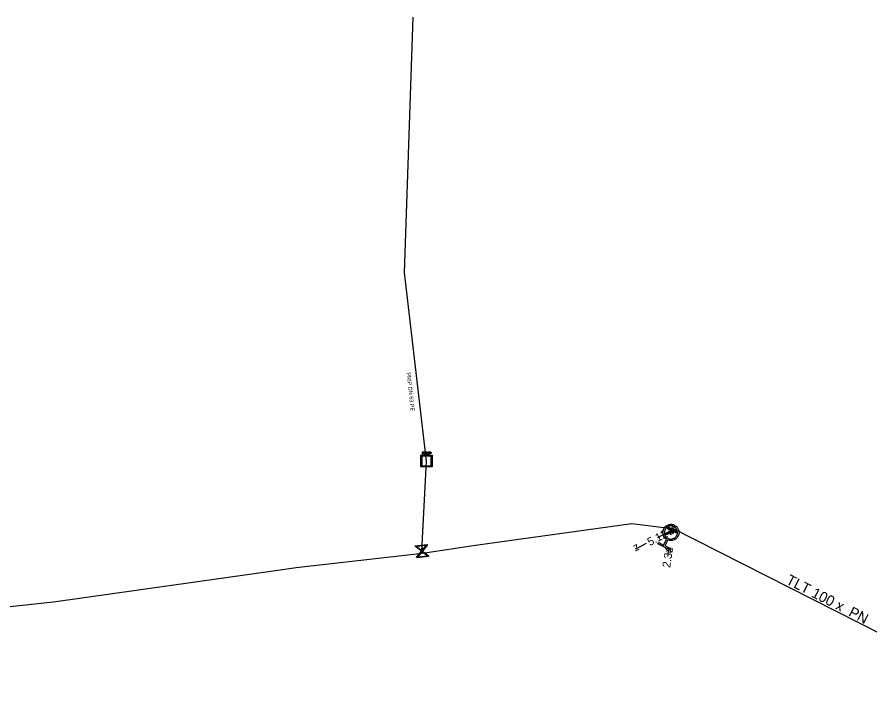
# Model space of a CAD drawing. Extents: x -643544 to -637295, y -1119190 to -1111715.
# Drawn here: x -642175.2 to -642068.6, y -1115290.8 to -1115204.6 of the extents above; entities that cross this region are included whole.
import ezdxf

# ---------------------------------------------------------------- set-up
doc = ezdxf.new("R2010")
doc.units = 0
for name, color, linetype in [('Default', 7, 'Continuous'), ('VP Hydrant', 7, 'Continuous'), ('VP Kótování', 7, 'Continuous'), ('VP Popis přípojky', 7, 'Continuous'), ('VP Přípojka', 7, 'Continuous'), ('VP Řad', 7, 'Continuous'), ('VP Řad - popis', 7, 'Continuous'), ('VP Šachta', 7, 'Continuous'), ('VP Šoupě', 7, 'Continuous')]:
    doc.layers.add(name, color=color, linetype=linetype)

msp = doc.modelspace()

# ---------------------------------------------------------------- linework, layer by layer
at = {"layer": 'Default'}
for points in [[(-642124.44, -1115259), (-642124.41, -1115259), (-642124.39, -1115259), (-642124.36, -1115259.01), (-642124.34, -1115259.02), (-642124.32, -1115259.03), (-642124.31, -1115259.06), (-642124.3, -1115259.08), (-642124.3, -1115259.1), (-642124.3, -1115259.15), (-642124.33, -1115259.18), (-642124.36, -1115259.21), (-642124.44, -1115259.21)], [(-642124.44, -1115259.17), (-642124.39, -1115259.17), (-642124.37, -1115259.15), (-642124.35, -1115259.14), (-642124.35, -1115259.11), (-642124.35, -1115259.08), (-642124.36, -1115259.07), (-642124.37, -1115259.05), (-642124.39, -1115259.05), (-642124.4, -1115259.04), (-642124.44, -1115259.04)], [(-642124.11, -1115259.16), (-642124.07, -1115259.16), (-642124.05, -1115259.15), (-642124.04, -1115259.15), (-642124.03, -1115259.13), (-642124.02, -1115259.12), (-642124.02, -1115259.1), (-642124.02, -1115259.07), (-642124.04, -1115259.06), (-642124.05, -1115259.04), (-642124.1, -1115259.04)], [(-642124.1, -1115259), (-642124.05, -1115259), (-642124.02, -1115259.01), (-642124, -1115259.02), (-642123.98, -1115259.04), (-642123.97, -1115259.07), (-642123.97, -1115259.1), (-642123.97, -1115259.14), (-642123.99, -1115259.16), (-642124.02, -1115259.19), (-642124.07, -1115259.2), (-642124.05, -1115259.21), (-642124.04, -1115259.21), (-642124.02, -1115259.23), (-642124, -1115259.26)], [(-642123.64, -1115259), (-642123.6, -1115259), (-642123.58, -1115259.01), (-642123.56, -1115259.01), (-642123.54, -1115259.02), (-642123.52, -1115259.04), (-642123.51, -1115259.06), (-642123.5, -1115259.08), (-642123.5, -1115259.11), (-642123.5, -1115259.15), (-642123.53, -1115259.18), (-642123.56, -1115259.21), (-642123.63, -1115259.21)], [(-642123.63, -1115259.17), (-642123.59, -1115259.17), (-642123.57, -1115259.16), (-642123.55, -1115259.14), (-642123.55, -1115259.11), (-642123.55, -1115259.09), (-642123.56, -1115259.07), (-642123.57, -1115259.05), (-642123.59, -1115259.05), (-642123.6, -1115259.04), (-642123.63, -1115259.04)], [(-642124.05, -1115259.29), (-642124.07, -1115259.25), (-642124.08, -1115259.24), (-642124.09, -1115259.22), (-642124.1, -1115259.21), (-642124.12, -1115259.2), (-642124.13, -1115259.2), (-642124.13, -1115259.2), (-642124.15, -1115259.2)], [(-642094.07, -1115269.91), (-642094.37, -1115269.72), (-642094.48, -1115269.37), (-642094.61, -1115268.98), (-642094.42, -1115268.61), (-642094.23, -1115268.24), (-642093.83, -1115268.11), (-642093.44, -1115267.99), (-642093.07, -1115268.18), (-642092.7, -1115268.37), (-642092.58, -1115268.76), (-642092.45, -1115269.15), (-642092.64, -1115269.52), (-642092.83, -1115269.89), (-642093.22, -1115270.02), (-642093.57, -1115270.13), (-642093.9, -1115269.99)], [(-642092.79, -1115268.73), (-642092.9, -1115268.48), (-642093.16, -1115268.35), (-642093.45, -1115268.19), (-642093.77, -1115268.29), (-642094.1, -1115268.4), (-642094.25, -1115268.7), (-642094.38, -1115268.95), (-642094.33, -1115269.23)], [(-642094.27, -1115269.4), (-642094.16, -1115269.66), (-642093.9, -1115269.79), (-642093.6, -1115269.95), (-642093.28, -1115269.84), (-642092.96, -1115269.74), (-642092.8, -1115269.44), (-642092.67, -1115269.18), (-642092.73, -1115268.91)]]:
    msp.add_open_spline(points, degree=3, dxfattribs=at)
at = {"layer": 'VP Hydrant'}
for points in [[(-642094.33, -1115269.23), (-642092.79, -1115268.73)], [(-642092.73, -1115268.91), (-642094.27, -1115269.4)], [(-642093.9, -1115269.99), (-642094.28, -1115270.72), (-642093.66, -1115271.04), (-642093.75, -1115271.2), (-642095.14, -1115270.49), (-642095.05, -1115270.32), (-642094.44, -1115270.64), (-642094.07, -1115269.91)]]:
    msp.add_lwpolyline(points, dxfattribs=at)
at = {"layer": 'VP Kótování'}
for points in [[(-642093.32, -1115268.04), (-642093.43, -1115268.78)], [(-642095.15, -1115269.69), (-642093.43, -1115268.78)], [(-642096.6, -1115270.46), (-642097.96, -1115271.17)], [(-642093.87, -1115271.8), (-642093.77, -1115271.1)]]:
    msp.add_lwpolyline(points, dxfattribs=at)
at = {"layer": 'VP Přípojka'}
for points in [[(-642124.57, -1115271.64), (-642124.64, -1115271.4), (-642124.06, -1115260.15), (-642126.84, -1115236.57), (-642125.74, -1115204.63)], [(-642093.53, -1115269.07), (-642093.43, -1115268.78), (-642093.4, -1115268.56)]]:
    msp.add_lwpolyline(points, dxfattribs=at)
at = {"layer": 'VP Řad'}
for points in [[(-642246.06, -1115286.19), (-642230.97, -1115285.14), (-642192.07, -1115280.11), (-642188.67, -1115279.67), (-642179.22, -1115278.66), (-642170.73, -1115277.76), (-642170.39, -1115277.72), (-642142.65, -1115273.77), (-642140.35, -1115273.45), (-642124.57, -1115271.64), (-642117.96, -1115270.64), (-642098.41, -1115267.96), (-642093.4, -1115268.56), (-642093.3, -1115268.57)], [(-642049, -1115290.76), (-642049.59, -1115290.73), (-642093.3, -1115268.57)]]:
    msp.add_lwpolyline(points, dxfattribs=at)
at = {"layer": 'VP Šachta'}
for points in [[(-642124.57, -1115259.36), (-642124.57, -1115259), (-642124.44, -1115259)], [(-642124.44, -1115259.04), (-642124.53, -1115259.04), (-642124.53, -1115259.17)], [(-642124.26, -1115259.36), (-642124.26, -1115259), (-642124.1, -1115259)], [(-642124.1, -1115259.04), (-642124.21, -1115259.04), (-642124.21, -1115259.16)], [(-642123.89, -1115259.36), (-642123.89, -1115259), (-642123.84, -1115259), (-642123.84, -1115259.36), (-642123.89, -1115259.36)], [(-642123.77, -1115259.36), (-642123.77, -1115259), (-642123.64, -1115259)], [(-642123.63, -1115259.04), (-642123.73, -1115259.04), (-642123.73, -1115259.17)], [(-642123.35, -1115259.42), (-642123.35, -1115260.87), (-642124.77, -1115260.87), (-642124.77, -1115259.42), (-642123.35, -1115259.42)], [(-642124.65, -1115259.55), (-642124.65, -1115260.75), (-642123.48, -1115260.75), (-642123.48, -1115259.55), (-642124.65, -1115259.55)], [(-642124.44, -1115259.21), (-642124.53, -1115259.21), (-642124.53, -1115259.36), (-642124.57, -1115259.36)], [(-642124.53, -1115259.17), (-642124.44, -1115259.17)], [(-642124.15, -1115259.2), (-642124.21, -1115259.2), (-642124.21, -1115259.36), (-642124.26, -1115259.36)], [(-642124.21, -1115259.16), (-642124.11, -1115259.16)], [(-642124, -1115259.26), (-642123.94, -1115259.36), (-642124, -1115259.36), (-642124.05, -1115259.29)], [(-642123.63, -1115259.21), (-642123.73, -1115259.21), (-642123.73, -1115259.36), (-642123.77, -1115259.36)], [(-642123.73, -1115259.17), (-642123.63, -1115259.17)]]:
    msp.add_lwpolyline(points, dxfattribs=at)
at = {"layer": 'VP Šoupě'}
for points in [[(-642094.07, -1115268.4), (-642092.74, -1115269.08), (-642092.78, -1115269.17), (-642094.12, -1115268.48), (-642094.07, -1115268.4)], [(-642123.81, -1115272.06), (-642125.3, -1115272.23), (-642125.31, -1115272.17), (-642125.22, -1115272.07), (-642124.7, -1115271.41), (-642125.46, -1115270.81), (-642125.47, -1115270.74), (-642123.98, -1115270.57), (-642123.97, -1115270.64), (-642124.58, -1115271.4), (-642123.92, -1115271.92), (-642123.82, -1115272), (-642123.81, -1115272.06)], [(-642125.31, -1115270.82), (-642124.65, -1115271.34), (-642124.12, -1115270.68), (-642125.31, -1115270.82)], [(-642123.98, -1115271.99), (-642124.63, -1115271.46), (-642125.15, -1115272.12), (-642123.98, -1115271.99)]]:
    msp.add_lwpolyline(points, dxfattribs=at)

# ---------------------------------------------------------------- texts
at = {"layer": 'VP Kótování'}
for s, rotation, p in [('z', 261.6277, (-642093.85, -1115268.22)), ('z', 27.7809, (-642093.64, -1115269.46)), ('5.12', 27.7809, (-642096.15, -1115270.78)), ('z', 207.7809, (-642097.75, -1115270.49)), ('2.34', 81.6277, (-642093.62, -1115273.53)), ('z', 81.6277, (-642093.35, -1115271.67))]:
    msp.add_text(s, height=1, rotation=rotation, dxfattribs=at).set_placement(p)
at = {"layer": 'VP Popis přípojky'}
msp.add_text('PRIP DN 63 PE', height=0.5, rotation=276.2879, dxfattribs=at).set_placement((-642126.57, -1115249.09))
at = {"layer": 'VP Řad - popis'}
msp.add_text('TLT 100 x  PN ', height=1.3, rotation=332.7798, dxfattribs=at).set_placement((-642079.24, -1115275.42))

doc.saveas('drawing.dxf')
